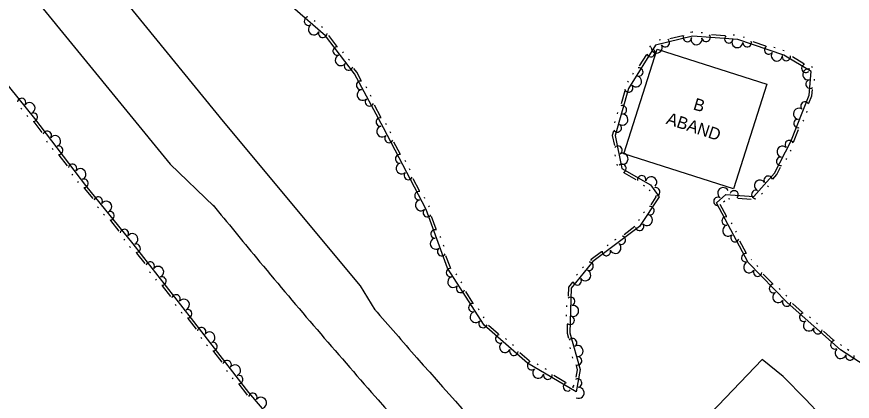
# Model space of a CAD drawing. Extents: x 2030130 to 2036320, y 723205 to 762423.
# Drawn here: x 2033931.4 to 2034186.4, y 759843.4 to 759960.9 of the extents above; entities that cross this region are included whole.
import ezdxf

# ---------------------------------------------------------------- set-up
doc = ezdxf.new("R2010")
doc.units = 0
for name, color, linetype in [('Draft_Station Labels Major', 7, 'Continuous'), ('Draft_Station Tics Major', 7, 'Continuous'), ('Exist Terrain Model Ground Surface', 7, 'Continuous'), ('Old_Level_28', 7, 'Continuous')]:
    doc.layers.add(name, color=color, linetype=linetype)

msp = doc.modelspace()

# ---------------------------------------------------------------- linework, layer by layer
at = {"layer": 'Draft_Station Labels Major'}
for p, q in [((2033978.27, 759915.85), (2033991.63, 759903.06)), ((2034036.28, 759878.71), (2034040.76, 759871.41))]:
    msp.add_line(p, q, dxfattribs=at)
for points in [[(2033870.01, 760081.82), (2033911.82, 760030.81), (2033953.09, 759979.8), (2033994.45, 759928.93), (2034036.28, 759878.71)], [(2033854.41, 760068.47), (2033895.91, 760018.08), (2033936.8, 759966.77), (2033978.27, 759915.85)], [(2034176.95, 759838.98), (2034172.16, 759844.03), (2034165.34, 759851.05), (2034158.97, 759856.22), (2034141.01, 759837.47)]]:
    msp.add_lwpolyline(points, dxfattribs=at)
for points in [[(2033991.4, 759903.34), (2034004.59, 759887.27), (2034039.74, 759846.16), (2034071.5, 759810.59), (2034107.71, 759770.95), (2034147.38, 759727.86), (2034181.6, 759691.42)], [(2034040.65, 759871.53), (2034053.57, 759856.73), (2034085.12, 759821.41), (2034121.23, 759781.88), (2034160.8, 759738.89), (2034194.89, 759702.59)]]:
    msp.add_spline(points, degree=3, dxfattribs=at)
at = {"layer": 'Draft_Station Tics Major'}
for points in [[(2033756.52, 760143.06), (2033772.39, 760130.26), (2033787.81, 760113.78), (2033802.51, 760098.23), (2033814.55, 760083.22), (2033830.43, 760065.22), (2033844.65, 760049.8), (2033858.87, 760032.91), (2033872.5, 760014.88), (2033885.96, 759994.06), (2033900.65, 759975.47), (2033918.6, 759952.41), (2033936.86, 759929.79), (2033952.49, 759909.32), (2033966.85, 759891.49), (2033984.71, 759868.76), (2034002.23, 759846.13), (2034017.61, 759828.04)], [(2034192.07, 759853.18), (2034182.82, 759859.15), (2034166.51, 759873.63), (2034154.66, 759885.87), (2034144.95, 759904.05), (2034147.87, 759906.64), (2034156.39, 759905.93), (2034162.72, 759913.14), (2034167.71, 759922.82), (2034173.31, 759936.94), (2034173.88, 759944.17), (2034165.59, 759949.18), (2034151.46, 759953.96), (2034137.7, 759954.94), (2034126.43, 759952.24), (2034118.1, 759938.98), (2034114.04, 759924.59), (2034116.09, 759914.57), (2034124.89, 759909.51), (2034127.52, 759905.87), (2034121.46, 759896.82), (2034107.29, 759886.11), (2034100.64, 759878), (2034100.2, 759864.35), (2034103.34, 759853.1), (2034102.13, 759846.32), (2034087.32, 759855.08), (2034074.05, 759866.7), (2034062.95, 759884.11), (2034056.41, 759901.98), (2034043.34, 759926.98), (2034034.52, 759943.49), (2034025.69, 759955.1), (2034015.57, 759963.76)], [(2034022.54, 759959.41), (2034022.23, 759959.68)], [(2034024.72, 759957.55), (2034024.41, 759957.81)], [(2034137.8, 759956.16), (2034137.59, 759956.17), (2034137.04, 759956.04)], [(2034140.68, 759955.96), (2034140.27, 759955.99)], [(2034029.16, 759951.9), (2034026.67, 759955.16)], [(2034127.87, 759953.84), (2034127.47, 759953.75)], [(2034134.74, 759955.07), (2034130.75, 759954.11)], [(2034147.6, 759955.06), (2034143.51, 759955.35)], [(2034150.49, 759955.26), (2034150.08, 759955.29)], [(2034153.57, 759954.54), (2034153.19, 759954.67)], [(2034160.05, 759951.92), (2034156.16, 759953.24)], [(2034124.81, 759951.96), (2034124.59, 759951.61)], [(2034162.9, 759951.39), (2034162.51, 759951.52)], [(2034165.62, 759950.47), (2034165.23, 759950.6)], [(2034031.22, 759949.86), (2034030.97, 759950.19)], [(2034032.96, 759947.58), (2034032.71, 759947.91)], [(2034123.63, 759949.31), (2034121.44, 759945.84)], [(2034171.65, 759946.48), (2034168.14, 759948.6)], [(2034174.32, 759945.34), (2034173.97, 759945.55)], [(2034036.55, 759941.43), (2034035.21, 759943.94), (2034034.37, 759945.05)], [(2034119.57, 759943.63), (2034119.35, 759943.28)], [(2034118.04, 759941.19), (2034117.82, 759940.85)], [(2034174.9, 759941.44), (2034174.93, 759941.85)], [(2034038.26, 759939.09), (2034038.07, 759939.46)], [(2034117.04, 759938.21), (2034115.92, 759934.27)], [(2034173.2, 759934.44), (2034174.12, 759936.75), (2034174.26, 759938.61)], [(2034039.62, 759936.56), (2034039.42, 759936.92)], [(2033932.73, 759932.94), (2033932.99, 759932.62)], [(2034042.54, 759930.22), (2034040.61, 759933.83)], [(2033934.54, 759930.71), (2033934.8, 759930.39)], [(2034114.75, 759931.61), (2034114.64, 759931.22)], [(2034172.52, 759931.62), (2034172.67, 759932)], [(2033936.63, 759928.74), (2033939.12, 759925.48)], [(2034044.25, 759927.88), (2034044.06, 759928.24)], [(2034113.97, 759928.85), (2034113.86, 759928.45)], [(2034171.47, 759928.95), (2034171.62, 759929.33)], [(2034045.59, 759925.33), (2034045.4, 759925.69)], [(2034113.58, 759925.98), (2034113.2, 759924.62), (2034113.82, 759921.59)], [(2034168.52, 759922.62), (2034170.03, 759926.44)], [(2033940.54, 759922.95), (2033940.79, 759922.62)], [(2034048.46, 759918.96), (2034046.56, 759922.59)], [(2033942.28, 759920.67), (2033942.53, 759920.34)], [(2034167.54, 759919.81), (2034167.73, 759920.17)], [(2033944.35, 759918.64), (2033946.84, 759915.38)], [(2034113.99, 759918.7), (2034114.07, 759918.3)], [(2034166.22, 759917.25), (2034166.41, 759917.62)], [(2034050.15, 759916.6), (2034049.96, 759916.97)], [(2034114.57, 759915.89), (2034114.65, 759915.48)], [(2034162.21, 759911.32), (2034163.4, 759912.67), (2034164.54, 759914.89)], [(2033948.25, 759912.85), (2033948.5, 759912.52)], [(2034051.48, 759914.06), (2034051.29, 759914.42)], [(2034116.79, 759913.22), (2034120.34, 759911.18)], [(2033949.99, 759910.56), (2033950.24, 759910.24)], [(2034054.35, 759907.69), (2034052.45, 759911.33)], [(2033952.08, 759908.52), (2033954.66, 759905.33)], [(2034122.63, 759909.39), (2034122.98, 759909.19)], [(2034124.46, 759908.01), (2034124.7, 759907.67)], [(2034158.73, 759906.73), (2034159, 759907.04)], [(2034160.63, 759908.89), (2034160.9, 759909.2)], [(2034056.04, 759905.34), (2034055.85, 759905.7)], [(2034126.47, 759905.92), (2034126.52, 759905.85), (2034124.92, 759903.46)], [(2034147.18, 759904.39), (2034147.49, 759904.66)], [(2034148.62, 759905.35), (2034149.03, 759905.31)], [(2034151.51, 759905.51), (2034155.6, 759905.17)], [(2033956.14, 759902.83), (2033956.4, 759902.51)], [(2034057.37, 759902.8), (2034057.18, 759903.16)], [(2034148.07, 759899.95), (2034146.14, 759903.57)], [(2033957.94, 759900.6), (2033958.2, 759900.28)], [(2034059.48, 759895.97), (2034058.07, 759899.83)], [(2034122.98, 759901.31), (2034122.76, 759900.96)], [(2033960.06, 759898.62), (2033962.63, 759895.43)], [(2034121.39, 759898.92), (2034121.16, 759898.58)], [(2034149.79, 759897.62), (2034149.59, 759897.98)], [(2034120.04, 759896.77), (2034116.77, 759894.3)], [(2034151.14, 759895.08), (2034150.94, 759895.44)], [(2033964.11, 759892.93), (2033964.37, 759892.61)], [(2034060.85, 759893.42), (2034060.71, 759893.8)], [(2034114.23, 759892.89), (2034113.9, 759892.64)], [(2034154.06, 759888.74), (2034152.13, 759892.36)], [(2033965.9, 759890.71), (2033966.16, 759890.39)], [(2034061.84, 759890.72), (2034061.7, 759891.11)], [(2034111.94, 759891.16), (2034111.61, 759890.92)], [(2033968, 759888.71), (2033970.53, 759885.48)], [(2034063.85, 759884.23), (2034063.69, 759884.47), (2034062.44, 759887.89)], [(2034109.9, 759889.1), (2034106.72, 759886.7), (2034106.52, 759886.46)], [(2034155.66, 759886.6), (2034155.58, 759886.76)], [(2034104.38, 759884.5), (2034104.12, 759884.19)], [(2034157.58, 759884.62), (2034157.3, 759884.92)], [(2033971.98, 759882.97), (2033972.24, 759882.65)], [(2034065.74, 759882.03), (2034065.51, 759882.38)], [(2034102.56, 759882.28), (2034102.3, 759881.96)], [(2034162.14, 759879.33), (2034159.28, 759882.27)], [(2033973.76, 759880.71), (2033974.01, 759880.39)], [(2034067.28, 759879.61), (2034067.06, 759879.96)], [(2034101.06, 759879.8), (2034099.83, 759878.31), (2034099.74, 759875.58)], [(2033975.85, 759878.71), (2033978.39, 759875.48)], [(2034070.68, 759873.51), (2034068.48, 759876.97)], [(2034164.43, 759877.55), (2034164.14, 759877.84)], [(2034166.42, 759875.49), (2034166.14, 759875.78)], [(2033979.84, 759872.97), (2033980.09, 759872.65)], [(2034072.57, 759871.31), (2034072.35, 759871.66)], [(2034099.24, 759872.73), (2034099.23, 759872.32)], [(2034171.23, 759870.54), (2034168.16, 759873.26)], [(2033981.61, 759870.71), (2033981.86, 759870.39)], [(2034074.11, 759868.89), (2034073.89, 759869.24)], [(2034099.15, 759869.86), (2034099.13, 759869.45)], [(2034173.65, 759868.94), (2034173.34, 759869.22)], [(2033983.71, 759868.71), (2033984.06, 759868.25), (2033986.22, 759865.47)], [(2034078.47, 759863.92), (2034075.39, 759866.62)], [(2034099.46, 759866.98), (2034099.38, 759864.25), (2034099.81, 759862.69)], [(2034175.79, 759867.04), (2034175.49, 759867.31)], [(2034180.73, 759862.1), (2034177.67, 759864.83)], [(2033987.65, 759862.95), (2033987.9, 759862.63)], [(2034080.9, 759862.33), (2034080.59, 759862.6)], [(2033989.41, 759860.68), (2033989.66, 759860.36)], [(2033991.49, 759858.66), (2033994, 759855.42)], [(2034083.06, 759860.44), (2034082.75, 759860.71)], [(2034100.19, 759859.81), (2034100.3, 759859.42)], [(2034183.15, 759860.5), (2034182.85, 759860.78)], [(2034185.35, 759858.98), (2034185.01, 759859.2)], [(2034087.93, 759855.66), (2034087.8, 759855.74), (2034084.95, 759858.24)], [(2034100.96, 759857.05), (2034101.07, 759856.65)], [(2034090.61, 759854.56), (2034090.26, 759854.76)], [(2034102.13, 759854.39), (2034102.5, 759853.06), (2034102.09, 759850.75)], [(2033995.43, 759852.9), (2033995.68, 759852.57)], [(2034093.09, 759853.09), (2034092.74, 759853.3)], [(2034098.88, 759849.2), (2034095.35, 759851.28)], [(2033997.19, 759850.63), (2033997.44, 759850.3)], [(2033999.27, 759848.61), (2034001.59, 759845.61), (2034001.81, 759845.35)], [(2034101.18, 759848), (2034101.11, 759847.59)], [(2034101.56, 759848.09), (2034101.21, 759848.3)]]:
    msp.add_lwpolyline(points, dxfattribs=at)
for centre, radius, start, end in [((2034020.5, 759959.55), 1.3, 100.21, 301.0066), ((2034022.14, 759957.06), 1.69, 125.4053, 333.4778), ((2034024.86, 759955.81), 1.3, 157.8765, 358.6731), ((2034129.35, 759952.94), 1.3, 211.9075, 52.7041), ((2034136.13, 759954.56), 1.3, 154.241, 355.0376), ((2034138.9, 759954.03), 1.69, 161.9092, 9.9817), ((2034141.82, 759954.64), 1.3, 194.3804, 35.177), ((2034148.77, 759954.15), 1.3, 136.7139, 337.5105), ((2034151.36, 759953.13), 1.69, 147.2818, 355.3542), ((2034154.35, 759952.98), 1.3, 179.753, 20.5495), ((2034029.25, 759950.42), 1.3, 88.0322, 288.8287), ((2034124.97, 759949.91), 1.3, 198.6247, 39.4212), ((2034126.75, 759951.47), 1.69, 179.4363, 27.5088), ((2034160.95, 759950.75), 1.3, 122.0865, 322.8831), ((2034030.33, 759947.64), 1.69, 113.2274, 321.2999), ((2034163.41, 759949.05), 1.69, 147.2818, 355.3542), ((2034166.31, 759948.75), 1.3, 167.2698, 8.0663), ((2034032.72, 759945.85), 1.3, 145.6986, 346.4952), ((2034121.27, 759944.01), 1.3, 256.2911, 97.0877), ((2034172.28, 759945.14), 1.3, 109.6033, 310.3999), ((2034120.43, 759941.14), 1.69, 223.82, 71.8924), ((2034172.98, 759943.24), 1.69, 71.4811, 279.5535), ((2034036.41, 759939.96), 1.3, 78.8636, 279.6601), ((2034173.57, 759940.31), 1.3, 103.9522, 304.7488), ((2034037.04, 759937.04), 1.69, 104.0588, 312.1313), ((2034118.21, 759939.15), 1.3, 198.6247, 39.4212), ((2033932.92, 759934.67), 1.3, 327.3471, 168.1436), ((2034039.11, 759934.9), 1.3, 136.53, 337.3266), ((2033935.36, 759932.96), 1.69, 294.8759, 142.9484), ((2034116.27, 759932.46), 1.3, 272.6787, 113.4752), ((2034170.16, 759931.23), 1.69, 54.3427, 262.4152), ((2034171.98, 759933.6), 1.3, 29.1475, 229.944), ((2033936.52, 759930.21), 1.3, 269.6806, 110.4772), ((2034042.39, 759928.74), 1.3, 78.8636, 279.6601), ((2034116.27, 759929.48), 1.69, 240.2075, 88.28), ((2034043.01, 759925.83), 1.69, 103.5758, 311.6483), ((2034114.71, 759926.94), 1.3, 215.0122, 55.8088), ((2034169.87, 759928.26), 1.3, 86.8139, 287.6105), ((2033940.77, 759924.67), 1.3, 325.8025, 166.5991), ((2033943.16, 759922.89), 1.69, 293.3313, 141.4038), ((2034045.07, 759923.67), 1.3, 136.047, 336.8435), ((2034167.2, 759921.83), 1.3, 23.4802, 224.2767), ((2033944.25, 759920.11), 1.3, 268.1361, 108.9326), ((2034114.95, 759920.15), 1.3, 299.9737, 140.7703), ((2034165.15, 759919.65), 1.69, 48.6754, 256.7479), ((2034048.3, 759917.49), 1.3, 78.3805, 279.1771), ((2034116.33, 759917.5), 1.69, 267.5025, 115.575), ((2034164.57, 759916.72), 1.3, 81.1466, 281.9432), ((2033948.48, 759914.57), 1.3, 325.8025, 166.5991), ((2034048.9, 759914.56), 1.69, 103.5758, 311.6483), ((2034116.13, 759914.55), 1.3, 290.8995, 131.6961), ((2033950.88, 759912.79), 1.69, 293.3313, 141.4038), ((2034050.96, 759912.4), 1.3, 136.047, 336.8435), ((2034122.17, 759911.07), 1.3, 348.566, 189.3625), ((2034160.78, 759910.93), 1.3, 9.5097, 210.3063), ((2033951.97, 759910.01), 1.3, 268.1361, 108.9326), ((2034125.07, 759910.35), 1.69, 316.0948, 164.1673), ((2034158.27, 759909.31), 1.69, 34.705, 242.7775), ((2034054.19, 759906.22), 1.3, 78.3805, 279.1771), ((2034126.42, 759907.4), 1.3, 266.6184, 107.4149), ((2034147.04, 759907.01), 1.69, 27.6383, 235.7108), ((2034150.36, 759906.43), 1.3, 315.951, 156.7476), ((2034157, 759906.61), 1.3, 67.1762, 267.9728), ((2033956.32, 759904.56), 1.3, 327.2903, 168.0869), ((2033958.76, 759902.84), 1.69, 294.8191, 142.8916), ((2034054.8, 759903.3), 1.69, 103.5758, 311.6483), ((2034145.44, 759904.49), 1.3, 60.1095, 260.9061), ((2034056.74, 759901.08), 1.3, 128.5286, 329.3252), ((2034124.69, 759901.64), 1.3, 254.63, 95.4266), ((2033959.93, 759900.09), 1.3, 269.6239, 110.4204), ((2034123.78, 759898.8), 1.69, 222.1588, 70.2313), ((2034147.93, 759898.48), 1.3, 78.8673, 279.6638), ((2034121.5, 759896.87), 1.3, 196.9635, 37.7601), ((2034148.56, 759895.56), 1.69, 104.0625, 312.135), ((2033964.3, 759894.66), 1.3, 327.2903, 168.0869), ((2033966.74, 759892.94), 1.69, 294.8191, 142.8916), ((2034059.13, 759894.54), 1.3, 70.8621, 271.6587), ((2034150.63, 759893.42), 1.3, 136.5337, 337.3303), ((2034059.35, 759891.56), 1.69, 96.0574, 304.1299), ((2034115.95, 759892.65), 1.3, 235.5244, 76.321), ((2033967.89, 759890.18), 1.3, 268.9145, 109.711), ((2034061.11, 759889.14), 1.3, 128.5286, 329.3252), ((2034111.37, 759889.19), 1.3, 177.8579, 18.6545), ((2034114.16, 759890.27), 1.69, 203.0532, 51.1257), ((2034153.92, 759887.27), 1.3, 78.8673, 279.6638), ((2033972.19, 759884.7), 1.3, 326.5809, 167.3775), ((2033974.61, 759882.95), 1.69, 294.1098, 142.1822), ((2034106.11, 759884.67), 1.3, 249.061, 89.8576), ((2034154.97, 759884.37), 1.69, 120.0331, 328.1056), ((2034063.82, 759882.75), 1.3, 83.299, 284.0956), ((2034104.93, 759881.93), 1.69, 216.5898, 64.6623), ((2034157.55, 759882.88), 1.3, 152.5043, 353.3009), ((2033975.74, 759880.18), 1.3, 268.9145, 109.711), ((2034064.67, 759879.89), 1.69, 108.4943, 316.5668), ((2034102.47, 759880.23), 1.3, 191.3945, 32.1911), ((2034162.4, 759877.87), 1.3, 94.8379, 295.6344), ((2034066.9, 759877.91), 1.3, 140.9655, 341.7621), ((2034163.81, 759875.24), 1.69, 120.0331, 328.1056), ((2033980.04, 759874.7), 1.3, 326.5809, 167.3775), ((2033982.46, 759872.95), 1.69, 294.1098, 142.1822), ((2034100.51, 759873.92), 1.3, 286.5938, 127.3903), ((2034166.39, 759873.74), 1.3, 156.8465, 357.6431), ((2033983.59, 759870.18), 1.3, 268.9145, 109.711), ((2034070.65, 759872.03), 1.3, 83.299, 284.0956), ((2034101.24, 759871.02), 1.69, 254.1226, 102.1951), ((2034071.5, 759869.17), 1.69, 108.4943, 316.5668), ((2034100.32, 759868.18), 1.3, 228.9273, 69.7239), ((2034171.6, 759869.11), 1.3, 99.18, 299.9766), ((2034073.74, 759867.19), 1.3, 140.9655, 341.7621), ((2034173.2, 759866.59), 1.69, 124.3753, 332.4478), ((2033987.87, 759864.68), 1.3, 326.1763, 166.9728), ((2033990.27, 759862.91), 1.69, 293.7051, 141.7776), ((2034078.86, 759862.49), 1.3, 99.5344, 300.331), ((2034175.9, 759865.3), 1.3, 156.8465, 357.6431), ((2033991.38, 759860.14), 1.3, 268.5098, 109.3064), ((2034080.47, 759859.98), 1.69, 124.7297, 332.8022), ((2034101.05, 759861.33), 1.3, 304.0515, 144.848), ((2034181.11, 759860.67), 1.3, 99.18, 299.9766), ((2034083.17, 759858.7), 1.3, 157.2009, 357.9975), ((2034102.61, 759858.78), 1.69, 271.5803, 119.6528), ((2034182.87, 759858.15), 1.69, 133.0933, 341.1658), ((2034102.59, 759855.8), 1.3, 246.385, 87.1816), ((2034185.72, 759857.28), 1.3, 165.5645, 6.3611), ((2033995.65, 759854.62), 1.3, 326.1763, 166.9728), ((2033998.06, 759852.86), 1.69, 293.7051, 141.7776), ((2034088.58, 759854.33), 1.3, 110.1977, 310.9943), ((2033999.16, 759850.08), 1.3, 268.5098, 109.3064), ((2034090.63, 759852.16), 1.69, 135.393, 343.4655), ((2034093.52, 759851.41), 1.3, 167.8642, 8.6607), ((2034099.52, 759847.86), 1.3, 110.1977, 310.9943), ((2034102.61, 759848.99), 1.3, 278.2906, 119.0872), ((2034003.5, 759844.63), 1.3, 328.8162, 169.6128), ((2034102.91, 759846.02), 1.69, 245.8194, 93.8919), ((2034005.99, 759842.97), 1.69, 296.345, 144.4175)]:
    msp.add_arc(centre, radius, start, end, dxfattribs=at)
at = {"layer": 'Exist Terrain Model Ground Surface'}
msp.add_lwpolyline([(2034160.36, 759940.3), (2034150.16, 759908.34), (2034116.69, 759919.03), (2034126.9, 759950.99)], close=True, dxfattribs=at)

# ---------------------------------------------------------------- texts
at = {"layer": 'Old_Level_28'}
for s, height, rotation, p in [('B', 3.69, 343.3005, (2034137.64, 759932.62)), ('ABAND', 3.691, 341.6706, (2034129.4, 759928.26))]:
    msp.add_text(s, height=height, rotation=rotation, dxfattribs=at).set_placement(p)

doc.saveas('drawing.dxf')
